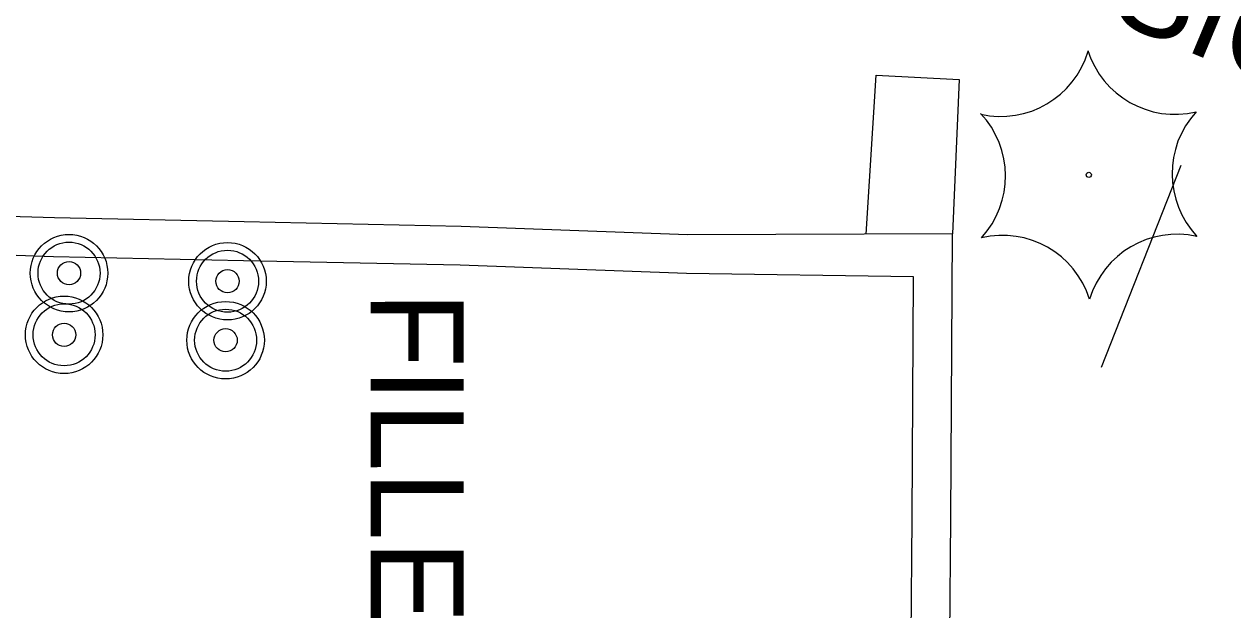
# Model space of a CAD drawing. Extents: x 589250 to 1188077, y 162953 to 363065.
# Drawn here: x 594603.2 to 594681.2, y 185053.9 to 185091.7 of the extents above; entities that cross this region are included whole.
import ezdxf

# ---------------------------------------------------------------- set-up
doc = ezdxf.new("R2010")
doc.units = 0
for name, color, linetype in [('E_DWY', 7, 'Continuous'), ('E_LAND_Vegetation', 7, 'Continuous'), ('E_MISCPROP', 7, 'Continuous'), ('E_MISCPROP_Text', 7, 'Continuous'), ('E_RDWY', 7, 'Continuous'), ('E_SGN', 7, 'Continuous'), ('E_SGN_Text', 7, 'Continuous')]:
    doc.layers.add(name, color=color, linetype=linetype)

msp = doc.modelspace()

# ---------------------------------------------------------------- linework, layer by layer
at = {"layer": 'E_DWY'}
for p, q in [((594605.154, 185079.15), (594593.364, 185079.545)), ((594617.409, 185078.891), (594605.154, 185079.15)), ((594631.404, 185078.602), (594617.409, 185078.891)), ((594646, 185078.061), (594631.404, 185078.602)), ((594663.105, 185078.124), (594646, 185078.061)), ((594663.001, 185059.77), (594663.105, 185078.124)), ((594605.086, 185076.651), (594593.288, 185077.046)), ((594617.357, 185076.392), (594605.086, 185076.651)), ((594631.332, 185076.103), (594617.357, 185076.392)), ((594645.934, 185075.562), (594631.332, 185076.103)), ((594660.589, 185075.342), (594645.934, 185075.562)), ((594660.502, 185059.787), (594660.589, 185075.342)), ((594660.385, 185044.491), (594660.502, 185059.787)), ((594662.885, 185044.479), (594663.001, 185059.77))]:
    msp.add_line(p, q, dxfattribs=at)
at = {"layer": 'E_LAND_Vegetation'}
msp.add_circle((594671.905, 185081.933), 0.167, dxfattribs=at)
for centre, radius, start, end in [((594666.214, 185091.6), 5.9, 257.51134, 343.27626), ((594677.473, 185091.736), 5.9, 197.51597, 283.28088), ((594660.63, 185081.855), 5.9, 317.51597, 43.28088), ((594683.18, 185082.01), 5.9, 137.51597, 223.28089), ((594666.335, 185072.129), 5.9, 17.51597, 103.28089), ((594677.614, 185072.199), 5.905, 77.55575, 163.23185)]:
    msp.add_arc(centre, radius, start, end, dxfattribs=at)
at = {"layer": 'E_MISCPROP'}
for centre, radius in [((594606.097, 185075.59), 2.5), ((594606.097, 185075.59), 2), ((594616.325, 185075.068), 2.5), ((594616.325, 185075.068), 2), ((594606.097, 185075.59), 0.75), ((594616.325, 185075.068), 0.75), ((594605.779, 185071.611), 2.5), ((594616.203, 185071.262), 2.5), ((594605.779, 185071.611), 2), ((594616.203, 185071.262), 2), ((594605.779, 185071.611), 0.75), ((594616.203, 185071.262), 0.75)]:
    msp.add_circle(centre, radius, dxfattribs=at)
at = {"layer": 'E_RDWY'}
for p, q in [((594657.538, 185078.103), (594658.174, 185088.361)), ((594658.174, 185088.361), (594663.543, 185088.089)), ((594663.543, 185088.089), (594663.105, 185078.124))]:
    msp.add_line(p, q, dxfattribs=at)
at = {"layer": 'E_SGN'}
msp.add_line((594672.733, 185069.524), (594677.876, 185082.564), dxfattribs=at)

# ---------------------------------------------------------------- texts
at = {"layer": 'E_MISCPROP_Text'}
msp.add_text('FILLER CAPS', height=6, rotation=270.01051, dxfattribs=at).set_placement((594625.563, 185074.397))
at = {"layer": 'E_SGN_Text'}
msp.add_text('SIGN', height=6, rotation=337.30465, dxfattribs=at).set_placement((594672.971, 185092.122))

doc.saveas('drawing.dxf')
